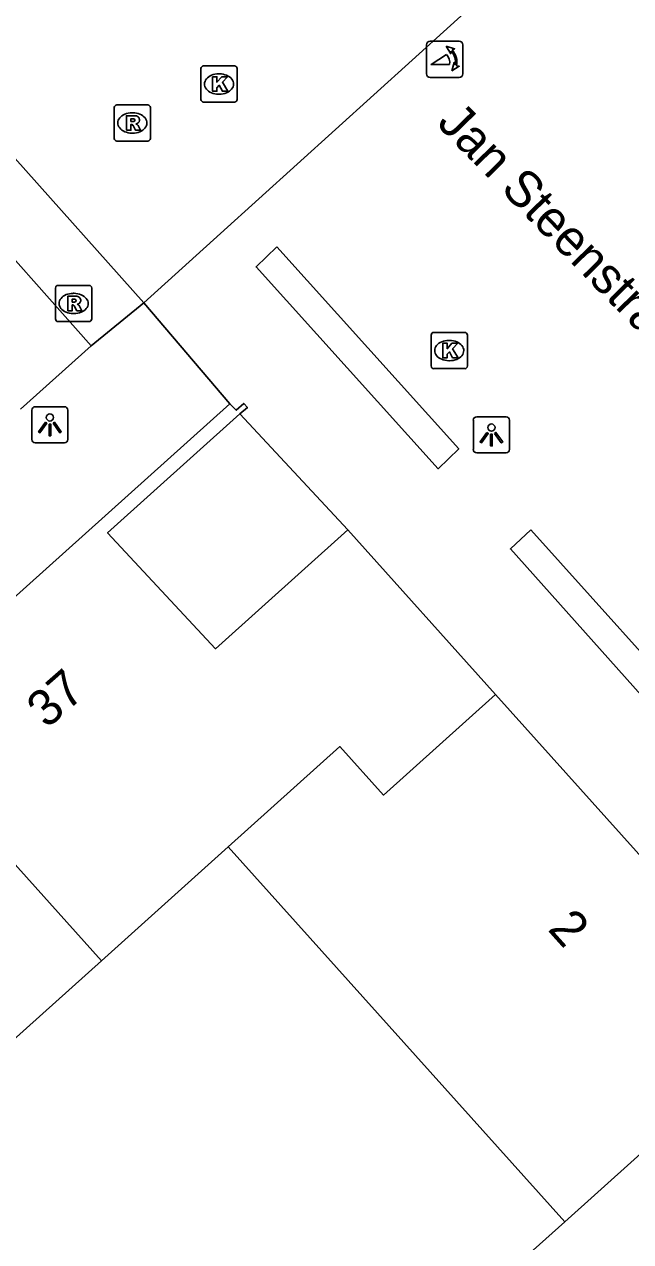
# Model space of a CAD drawing. Extents: x 162172 to 163187, y 382874 to 383684.
# Drawn here: x 162795.16 to 162811.9, y 383434.33 to 383467.94 of the extents above; entities that cross this region are included whole.
import ezdxf

# ---------------------------------------------------------------- set-up
doc = ezdxf.new("R2010")
doc.units = 0
for name, color, linetype in [('IMGEO_Kolk', 7, 'Continuous'), ('IMGEO_Lichtpunt', 7, 'Continuous'), ('IMGEO_Openbare_ruimte_label', 7, 'Continuous'), ('IMGEO_Pand', 7, 'Continuous'), ('IMGEO_Pand_nummerreeks', 7, 'Continuous'), ('IMGEO_Poller', 7, 'Continuous'), ('IMGEO_Rijbaan_lokaal_open', 7, 'Continuous'), ('IMGEO_Rioolput', 7, 'Continuous'), ('IMGEO_Voetpad_open', 7, 'Continuous')]:
    doc.layers.add(name, color=color, linetype=linetype)

msp = doc.modelspace()

# ---------------------------------------------------------------- linework, layer by layer
at = {"layer": 'IMGEO_Kolk'}
for p, q in [((162800.106, 383466.792), (162800.958, 383466.792)), ((162800.031, 383465.866), (162800.031, 383466.718)), ((162800.519, 383466.572), (162800.544, 383466.572)), ((162801.032, 383466.718), (162801.032, 383465.866)), ((162800.958, 383465.792), (162800.106, 383465.792)), ((162800.542, 383466.012), (162800.517, 383466.012)), ((162806.462, 383459.433), (162807.314, 383459.433)), ((162806.387, 383458.507), (162806.387, 383459.359)), ((162806.875, 383459.213), (162806.9, 383459.213)), ((162807.388, 383459.359), (162807.388, 383458.507)), ((162807.314, 383458.433), (162806.462, 383458.433)), ((162806.898, 383458.653), (162806.873, 383458.653))]:
    msp.add_line(p, q, dxfattribs=at)
for points in [[(162800.106, 383466.792), (162800.958, 383466.792)], [(162800.031, 383465.866), (162800.031, 383466.718)], [(162800.352, 383466.492), (162800.475, 383466.492), (162800.475, 383466.341), (162800.605, 383466.492), (162800.769, 383466.492), (162800.623, 383466.341), (162800.776, 383466.092), (162800.624, 383466.092), (162800.539, 383466.256), (162800.475, 383466.189), (162800.475, 383466.092), (162800.352, 383466.092), (162800.352, 383466.492)], [(162801.032, 383466.718), (162801.032, 383465.866)], [(162800.958, 383465.792), (162800.106, 383465.792)], [(162806.462, 383459.433), (162807.314, 383459.433)], [(162806.387, 383458.507), (162806.387, 383459.359)], [(162806.708, 383459.133), (162806.831, 383459.133), (162806.831, 383458.982), (162806.961, 383459.133), (162807.125, 383459.133), (162806.979, 383458.982), (162807.132, 383458.733), (162806.98, 383458.733), (162806.895, 383458.897), (162806.831, 383458.83), (162806.831, 383458.733), (162806.708, 383458.733), (162806.708, 383459.133)], [(162807.388, 383459.359), (162807.388, 383458.507)], [(162807.314, 383458.433), (162806.462, 383458.433)]]:
    msp.add_lwpolyline(points, dxfattribs=at)
for centre, start, end in [((162800.108, 383466.716), 91.552, 178.448), ((162800.108, 383466.716), 91.552, 178.448), ((162800.956, 383466.716), 1.552, 88.448), ((162800.956, 383466.716), 1.552, 88.448), ((162800.108, 383465.868), 181.552, 268.448), ((162800.108, 383465.868), 181.552, 268.448), ((162800.956, 383465.868), 271.552, 358.448), ((162800.956, 383465.868), 271.552, 358.448), ((162806.464, 383459.357), 91.552, 178.448), ((162806.464, 383459.357), 91.552, 178.448), ((162807.312, 383459.357), 1.552, 88.448), ((162807.312, 383459.357), 1.552, 88.448), ((162806.464, 383458.509), 181.552, 268.448), ((162806.464, 383458.509), 181.552, 268.448), ((162807.312, 383458.509), 271.552, 358.448), ((162807.312, 383458.509), 271.552, 358.448)]:
    msp.add_arc(centre, 0.0765, start, end, dxfattribs=at)
for centre, major_axis, ratio, start_param, end_param in [((162800.518, 383466.292), (-0.387, 0.002), 0.722429, 4.712389, 7.853982), ((162800.543, 383466.292), (-0.39, 0.002), 0.717154, 1.570796, 4.712389), ((162806.874, 383458.933), (-0.387, 0.002), 0.722429, 4.712389, 7.853982), ((162806.899, 383458.933), (-0.39, 0.002), 0.717154, 1.570796, 4.712389)]:
    msp.add_ellipse(centre, major_axis=major_axis, ratio=ratio, start_param=start_param, end_param=end_param, dxfattribs=at)
at = {"layer": 'IMGEO_Lichtpunt'}
for p, q in [((162796.264, 383457.383), (162795.456, 383457.383)), ((162796.264, 383457.383), (162795.456, 383457.383)), ((162795.362, 383457.288), (162795.362, 383456.481)), ((162795.362, 383457.288), (162795.362, 383456.481)), ((162796.358, 383456.481), (162796.358, 383457.288)), ((162796.358, 383456.481), (162796.358, 383457.288)), ((162808.455, 383457.103), (162807.647, 383457.103)), ((162808.455, 383457.103), (162807.647, 383457.103)), ((162807.553, 383457.008), (162807.553, 383456.201)), ((162807.553, 383457.008), (162807.553, 383456.201)), ((162808.549, 383456.201), (162808.549, 383457.008)), ((162808.549, 383456.201), (162808.549, 383457.008)), ((162795.456, 383456.387), (162796.264, 383456.387)), ((162795.456, 383456.387), (162796.264, 383456.387)), ((162807.647, 383456.107), (162808.455, 383456.107)), ((162807.647, 383456.107), (162808.455, 383456.107))]:
    msp.add_line(p, q, dxfattribs=at)
for points in [[(162795.736, 383456.952), (162795.775, 383456.924), (162795.587, 383456.662), (162795.549, 383456.689), (162795.736, 383456.952)], [(162795.838, 383456.904), (162795.885, 383456.904), (162795.885, 383456.582), (162795.838, 383456.582), (162795.838, 383456.904)], [(162795.948, 383456.924), (162795.986, 383456.951), (162796.173, 383456.689), (162796.134, 383456.661), (162795.948, 383456.924)], [(162807.927, 383456.672), (162807.966, 383456.644), (162807.778, 383456.382), (162807.74, 383456.409), (162807.927, 383456.672)], [(162808.029, 383456.624), (162808.076, 383456.624), (162808.076, 383456.302), (162808.029, 383456.302), (162808.029, 383456.624)], [(162808.139, 383456.644), (162808.177, 383456.671), (162808.364, 383456.409), (162808.325, 383456.381), (162808.139, 383456.644)]]:
    msp.add_lwpolyline(points, dxfattribs=at)
for centre in [(162795.861, 383457.086), (162808.052, 383456.806)]:
    msp.add_circle(centre, 0.0994, dxfattribs=at)
for centre, start, end in [((162795.456, 383457.288), 90, 180), ((162795.456, 383457.288), 90, 180), ((162796.264, 383457.288), 0, 90), ((162796.264, 383457.288), 0, 90), ((162807.647, 383457.008), 90, 180), ((162807.647, 383457.008), 90, 180), ((162808.455, 383457.008), 0, 90), ((162808.455, 383457.008), 0, 90), ((162795.456, 383456.481), 180, 270), ((162795.456, 383456.481), 180, 270), ((162796.264, 383456.481), 270, 0), ((162796.264, 383456.481), 270, 360), ((162807.647, 383456.201), 180, 270), ((162807.647, 383456.201), 180, 270), ((162808.455, 383456.201), 270, 0), ((162808.455, 383456.201), 270, 360)]:
    msp.add_arc(centre, 0.0946, start, end, dxfattribs=at)
at = {"layer": 'IMGEO_Pand'}
for points in [[(162791.223, 383448.84), (162800.833, 383457.464)], [(162800.833, 383457.464), (162801.008, 383457.285), (162801.215, 383457.473), (162801.317, 383457.36), (162801.107, 383457.182)], [(162804.086, 383453.979), (162800.432, 383450.699), (162797.453, 383453.902), (162801.107, 383457.182)], [(162804.086, 383453.979), (162808.164, 383449.436)], [(162808.164, 383449.436), (162805.073, 383446.661), (162803.871, 383448), (162800.782, 383445.227)], [(162808.164, 383449.436), (162816.255, 383440.423)], [(162791.223, 383448.84), (162797.285, 383442.087)], [(162800.782, 383445.227), (162797.285, 383442.087)], [(162810.075, 383434.878), (162800.782, 383445.227)], [(162797.285, 383442.087), (162793.043, 383438.279)], [(162816.255, 383440.423), (162813.91, 383438.319), (162810.075, 383434.878)]]:
    msp.add_lwpolyline(points, dxfattribs=at)
at = {"layer": 'IMGEO_Poller'}
for p, q in [((162807.166, 383467.473), (162806.358, 383467.473)), ((162807.166, 383467.473), (162806.358, 383467.473)), ((162806.264, 383467.378), (162806.264, 383466.571)), ((162806.264, 383467.378), (162806.264, 383466.571)), ((162807.26, 383466.571), (162807.26, 383467.378)), ((162807.26, 383466.571), (162807.26, 383467.378)), ((162806.358, 383466.476), (162807.166, 383466.476)), ((162806.358, 383466.476), (162807.166, 383466.476))]:
    msp.add_line(p, q, dxfattribs=at)
for points in [[(162806.943, 383467.202), (162806.931, 383467.129), (162806.806, 383467.334)], [(162806.806, 383467.334), (162807.037, 383467.268), (162806.966, 383467.236)], [(162806.899, 383466.829), (162806.386, 383466.829), (162806.816, 383467.104)], [(162806.959, 383466.657), (162807.025, 383466.888), (162807.055, 383466.82)], [(162807.091, 383466.793), (162807.163, 383466.782), (162806.959, 383466.657)]]:
    msp.add_lwpolyline(points, dxfattribs=at)
for centre, radius, start, end in [((162806.358, 383467.378), 0.0946, 90, 180), ((162806.358, 383467.378), 0.0946, 90, 180), ((162807.166, 383467.378), 0.0946, 0, 90), ((162807.166, 383467.378), 0.0946, 0, 90), ((162806.585, 383466.889), 0.476, 351.7527, 41.1691), ((162806.585, 383466.889), 0.516, 349.3569, 42.2912), ((162806.571, 383466.879), 0.332, 351.3247, 42.4854), ((162806.358, 383466.571), 0.0946, 180, 270), ((162806.358, 383466.571), 0.0946, 180, 270), ((162807.166, 383466.571), 0.0946, 270, 0), ((162807.166, 383466.571), 0.0946, 270, 0)]:
    msp.add_arc(centre, radius, start, end, dxfattribs=at)
at = {"layer": 'IMGEO_Rijbaan_lokaal_open'}
for points in [[(162814.328, 383474.613), (162798.454, 383460.252)], [(162798.454, 383460.252), (162794.891, 383464.244)], [(162797.001, 383459.063), (162793.464, 383463.039)], [(162798.454, 383460.252), (162797.001, 383459.063)], [(162797.001, 383459.063), (162795.051, 383457.315)]]:
    msp.add_lwpolyline(points, dxfattribs=at)
at = {"layer": 'IMGEO_Rioolput'}
for p, q in [((162797.637, 383464.79), (162797.637, 383465.642)), ((162797.712, 383465.716), (162798.564, 383465.716)), ((162798.125, 383465.496), (162798.15, 383465.496)), ((162798.638, 383465.642), (162798.638, 383464.79)), ((162798.148, 383464.936), (162798.123, 383464.936)), ((162798.564, 383464.716), (162797.712, 383464.716)), ((162796.091, 383460.733), (162796.943, 383460.733)), ((162796.016, 383459.807), (162796.016, 383460.659)), ((162796.504, 383460.513), (162796.529, 383460.513)), ((162797.017, 383460.659), (162797.017, 383459.807)), ((162796.943, 383459.733), (162796.091, 383459.733)), ((162796.527, 383459.953), (162796.502, 383459.953))]:
    msp.add_line(p, q, dxfattribs=at)
for points in [[(162797.637, 383464.79), (162797.637, 383465.642)], [(162797.712, 383465.716), (162798.564, 383465.716)], [(162798.638, 383465.642), (162798.638, 383464.79)], [(162798.226, 383465.414), (162797.974, 383465.416), (162797.974, 383465.016)], [(162797.974, 383465.016), (162798.098, 383465.016), (162798.098, 383465.178), (162798.109, 383465.178)], [(162798.152, 383465.335), (162798.098, 383465.335), (162798.098, 383465.254)], [(162798.098, 383465.254), (162798.15, 383465.254)], [(162798.156, 383465.149), (162798.227, 383465.016), (162798.367, 383465.016), (162798.302, 383465.142)], [(162798.564, 383464.716), (162797.712, 383464.716)], [(162796.091, 383460.733), (162796.943, 383460.733)], [(162796.016, 383459.807), (162796.016, 383460.659)], [(162796.605, 383460.431), (162796.353, 383460.433), (162796.353, 383460.033)], [(162797.017, 383460.659), (162797.017, 383459.807)], [(162796.353, 383460.033), (162796.477, 383460.033), (162796.477, 383460.195), (162796.488, 383460.195)], [(162796.531, 383460.352), (162796.477, 383460.352), (162796.477, 383460.271)], [(162796.477, 383460.271), (162796.529, 383460.271)], [(162796.535, 383460.166), (162796.606, 383460.033), (162796.746, 383460.033), (162796.681, 383460.159)], [(162796.943, 383459.733), (162796.091, 383459.733)]]:
    msp.add_lwpolyline(points, dxfattribs=at)
for centre, radius, start, end in [((162797.714, 383465.64), 0.0765, 91.552, 178.448), ((162797.714, 383465.64), 0.0765, 91.552, 178.448), ((162798.562, 383465.64), 0.0765, 1.552, 88.448), ((162798.562, 383465.64), 0.0765, 1.552, 88.448), ((162798.108, 383465.125), 0.0533, 26.0293, 88.6989), ((162798.134, 383465.443), 0.19, 274.7715, 282.9687), ((162798.158, 383465.239), 0.0964, 77.0061, 93.1865), ((162798.172, 383465.296), 0.0378, 276.6634, 79.6772), ((162798.225, 383465.304), 0.109, 350.3612, 89.416), ((162798.223, 383465.304), 0.112, 277.5842, 350.9817), ((162798.207, 383465.089), 0.108, 29.5134, 73.7905), ((162797.714, 383464.792), 0.0765, 181.552, 268.448), ((162797.714, 383464.792), 0.0765, 181.552, 268.448), ((162798.562, 383464.792), 0.0765, 271.552, 358.448), ((162798.562, 383464.792), 0.0765, 271.552, 358.448), ((162796.093, 383460.657), 0.0765, 91.552, 178.448), ((162796.093, 383460.657), 0.0765, 91.552, 178.448), ((162796.941, 383460.657), 0.0765, 1.552, 88.448), ((162796.941, 383460.657), 0.0765, 1.552, 88.448), ((162796.604, 383460.321), 0.109, 350.3612, 89.416), ((162796.487, 383460.142), 0.0533, 26.0293, 88.6989), ((162796.513, 383460.46), 0.19, 274.7715, 282.9687), ((162796.537, 383460.256), 0.0964, 77.0061, 93.1865), ((162796.551, 383460.313), 0.0378, 276.6634, 79.6772), ((162796.602, 383460.321), 0.112, 277.5842, 350.9817), ((162796.586, 383460.106), 0.108, 29.5134, 73.7905), ((162796.093, 383459.809), 0.0765, 181.552, 268.448), ((162796.093, 383459.809), 0.0765, 181.552, 268.448), ((162796.941, 383459.809), 0.0765, 271.552, 358.448), ((162796.941, 383459.809), 0.0765, 271.552, 358.448)]:
    msp.add_arc(centre, radius, start, end, dxfattribs=at)
for centre, major_axis, ratio, start_param, end_param in [((162798.124, 383465.216), (-0.387, 0.002), 0.722429, 4.712389, 7.853982), ((162798.149, 383465.216), (-0.39, 0.002), 0.717154, 1.570796, 4.712389), ((162796.503, 383460.233), (-0.387, 0.002), 0.722429, 4.712389, 7.853982), ((162796.528, 383460.233), (-0.39, 0.002), 0.717154, 1.570796, 4.712389)]:
    msp.add_ellipse(centre, major_axis=major_axis, ratio=ratio, start_param=start_param, end_param=end_param, dxfattribs=at)
at = {"layer": 'IMGEO_Voetpad_open'}
for points in [[(162802.129, 383461.799), (162801.553, 383461.242), (162806.585, 383455.671), (162807.152, 383456.221), (162802.129, 383461.799)], [(162800.833, 383457.464), (162798.454, 383460.252)], [(162801.107, 383457.182), (162804.086, 383453.979)], [(162809.141, 383453.987), (162808.578, 383453.454), (162813.566, 383447.873), (162814.134, 383448.42), (162809.141, 383453.987)], [(162806.576, 383431.738), (162810.075, 383434.878)]]:
    msp.add_lwpolyline(points, dxfattribs=at)

# ---------------------------------------------------------------- texts
at = {"layer": 'IMGEO_Openbare_ruimte_label'}
msp.add_text('Jan Steenstraat', height=1, rotation=314.2707, dxfattribs=at).set_placement((162806.515, 383465.181))
at = {"layer": 'IMGEO_Pand_nummerreeks'}
for s, rotation, p in [('15                             16', 42.078, (162787.638, 383463.863)), ('37', 41.2361, (162795.779, 383448.472)), ('2', 311.941, (162809.583, 383442.942))]:
    msp.add_text(s, height=1, rotation=rotation, dxfattribs=at).set_placement(p)

doc.saveas('drawing.dxf')
